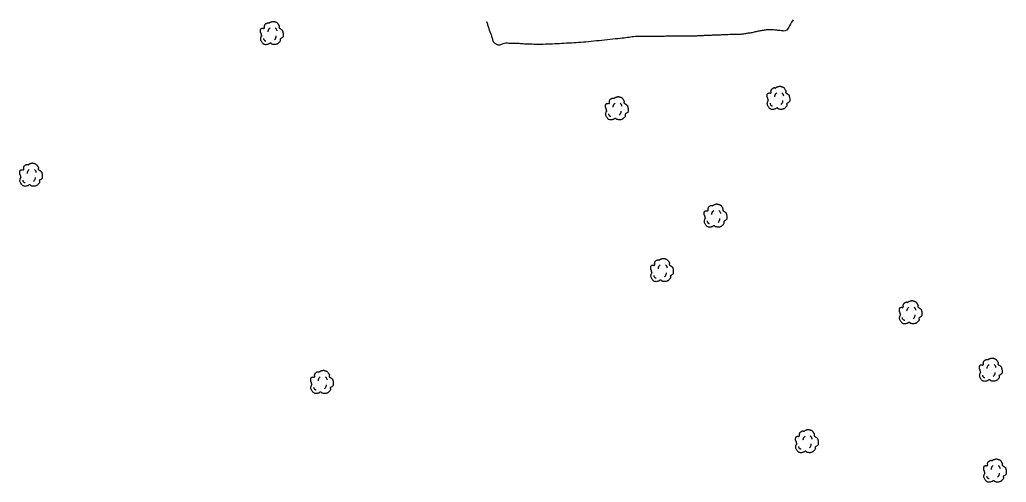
# Model space of a CAD drawing. Extents: x 2145380 to 2156929, y 139568 to 149130.
# Drawn here: x 2154604 to 2154892.1, y 143391.2 to 143526.2 of the extents above; entities that cross this region are included whole.
import ezdxf

# ---------------------------------------------------------------- set-up
doc = ezdxf.new("R2010")
doc.units = 0
doc.layers.add('TOPO_Tree', color=7, linetype='Continuous')
doc.layers.add('TOPO_Tree Line', color=7, linetype='Continuous')

# ---------------------------------------------------------------- blocks, each defined once
blk = doc.blocks.new('TREE')
at = {"layer": 'TOPO_Tree'}
for points in [[(-14.1, -0.4), (-14.2, 0.5), (-14.4, 1.4), (-14.6, 2.3), (-14.8, 3.2), (-15.5, 4), (-15.7, 4.9), (-15.8, 5.6), (-15.7, 6.3), (-15.7, 7), (-15.6, 7.9), (-15.7, 8.8), (-15.1, 9.7), (-14.6, 10.4), (-13.8, 10.5), (-13, 10.7), (-12.2, 11), (-11.1, 10), (-10.4, 10.7), (-9.4, 11.7), (-10.3, 13.3), (-9.8, 14.4), (-9.6, 15.1), (-9.3, 15.9), (-8.8, 16.5), (-8.2, 17.3), (-7.5, 17.7), (-6.7, 18.1), (-6.1, 18.4), (-5.6, 18.6), (-5.1, 18.7), (-4.5, 18.7), (-4, 18.5), (-3.5, 18.1)], [(-3.5, 17.6), (-3.1, 18.3), (-2.6, 18.8), (-1.9, 19.2), (-1, 19.7), (-0.2, 20), (0.7, 20.2), (1.6, 20.5), (2.5, 20.8), (3.4, 20.8), (4.1, 20.7), (4.8, 20.5), (5.5, 20.2), (6.4, 19.9), (7.3, 19.7), (8.2, 19.2), (9.4, 18.4), (10, 17.2), (10.8, 16), (11.2, 15.3), (11.6, 14.6), (11.9, 13.9), (12.2, 13.1), (11.4, 12), (11.9, 11.2), (12, 11), (12.2, 10.9), (12.4, 10.7), (12.9, 10.4), (13.5, 10), (14, 9.7), (14.7, 9.2), (15.4, 8.7), (16.1, 8.1), (16.7, 7.5), (16.9, 6.7), (17.1, 6), (17.6, 4.4), (17.7, 2.8), (17.7, 1.2), (17.7, -0.2), (17.8, -2.2), (16.6, -3), (15.5, -3.8), (14.3, -4.6), (13.2, -5.3)], [(13.2, -5.3), (13.3, -5.8), (13.4, -6.3), (13.4, -6.7), (13.8, -8.5), (12.2, -10), (10.8, -11.5), (10, -12.3), (9.1, -12.8), (8.2, -13.1), (6, -13.8), (3.3, -13.6), (1.3, -13.1), (0.5, -12.9), (-0.1, -11.4), (-0.8, -11.5), (-2, -11.6), (-3.3, -12.8), (-4.5, -13.1), (-6.1, -13.5), (-7.8, -14), (-9.3, -13.6), (-11.4, -13.1), (-12.8, -11.4), (-14.1, -9.4), (-15.3, -7.3), (-15.6, -5.1), (-15.1, -3), (-14.9, -1.9), (-13.9, -0.8), (-13.5, 0.1)], [(-4.2, 5.1), (-4.5, 6.1), (-4.3, 7.2), (-3.8, 8.2), (-3.3, 9.3), (-2.7, 10.3), (-1.6, 11)], [(5.9, 11.2), (6.5, 10.7), (7, 10.2), (7.4, 9.5), (7.9, 8.6), (8.3, 7.6), (8.5, 6.6)], [(-11.4, -4.5), (-11.5, -5.4), (-11, -6.3), (-10.1, -7.2), (-9.3, -8), (-8.5, -8.3), (-7.7, -8.1)], [(4.8, -6.3), (5.7, -5.7), (6.3, -4.9), (6.8, -3.9), (7.4, -2.8), (7.6, -1.7), (7.5, -0.6)]]:
    blk.add_open_spline(points, degree=3, dxfattribs=at)

msp = doc.modelspace()

# ---------------------------------------------------------------- linework, layer by layer
at = {"layer": 'TOPO_Tree Line'}
msp.add_open_spline([(2154829.8, 143526.24), (2154829.14, 143525.11), (2154828.49, 143523.98), (2154827.83, 143522.85), (2154826.6, 143522.99), (2154825.37, 143523.12), (2154824.13, 143523.26), (2154822.91, 143523.39), (2154821.68, 143523.22), (2154820.46, 143523.03), (2154819.28, 143522.85), (2154818.14, 143522.5), (2154816.97, 143522.32), (2154815.91, 143522.15), (2154814.84, 143521.98), (2154813.77, 143521.94), (2154812.78, 143521.9), (2154811.8, 143521.91), (2154810.81, 143521.87), (2154809.67, 143521.83), (2154808.53, 143521.78), (2154807.39, 143521.74), (2154806.22, 143521.69), (2154805.06, 143521.65), (2154803.89, 143521.6), (2154802.56, 143521.55), (2154801.23, 143521.47), (2154799.9, 143521.46), (2154799.03, 143521.45), (2154798.16, 143521.44), (2154797.3, 143521.43), (2154796.28, 143521.43), (2154795.27, 143521.42), (2154794.26, 143521.41), (2154792.68, 143521.4), (2154791.1, 143521.39), (2154789.52, 143521.37), (2154788.07, 143521.36), (2154786.62, 143521.35), (2154785.17, 143521.34), (2154783.29, 143521.32), (2154781.43, 143520.99), (2154779.56, 143520.81), (2154776.37, 143520.48), (2154773.18, 143520.12), (2154769.99, 143519.8), (2154767.19, 143519.53), (2154764.38, 143519.39), (2154761.57, 143519.25), (2154758.84, 143519.11), (2154756.11, 143519.01), (2154753.38, 143519.07), (2154751.77, 143519.1), (2154750.17, 143519.25), (2154748.56, 143519.31), (2154747.7, 143519.35), (2154746.84, 143519.35), (2154745.98, 143519.36), (2154745.06, 143519.38), (2154744.13, 143518.62), (2154743.23, 143519.06), (2154742.31, 143519.51), (2154742.13, 143520.6), (2154741.8, 143521.48), (2154741.45, 143522.46), (2154741.08, 143523.43), (2154740.77, 143524.42), (2154740.64, 143524.83), (2154740.52, 143525.24), (2154740.39, 143525.65)], degree=3, dxfattribs=at)

# ---------------------------------------------------------------- block references
at = {"layer": 'TOPO_Tree', "xscale": 0.19685000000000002, "yscale": 0.19685000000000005}
for p in [(2154677.39, 143521.67), (2154825.33, 143502.74), (2154778.13, 143499.7), (2154607.07, 143480.33), (2154806.95, 143468.37), (2154791.34, 143452.49), (2154863.94, 143440.16), (2154887.34, 143423.39), (2154692.04, 143419.81), (2154833.64, 143402.53), (2154888.57, 143393.94)]:
    msp.add_blockref('TREE', p, dxfattribs=at)

doc.saveas('drawing.dxf')
